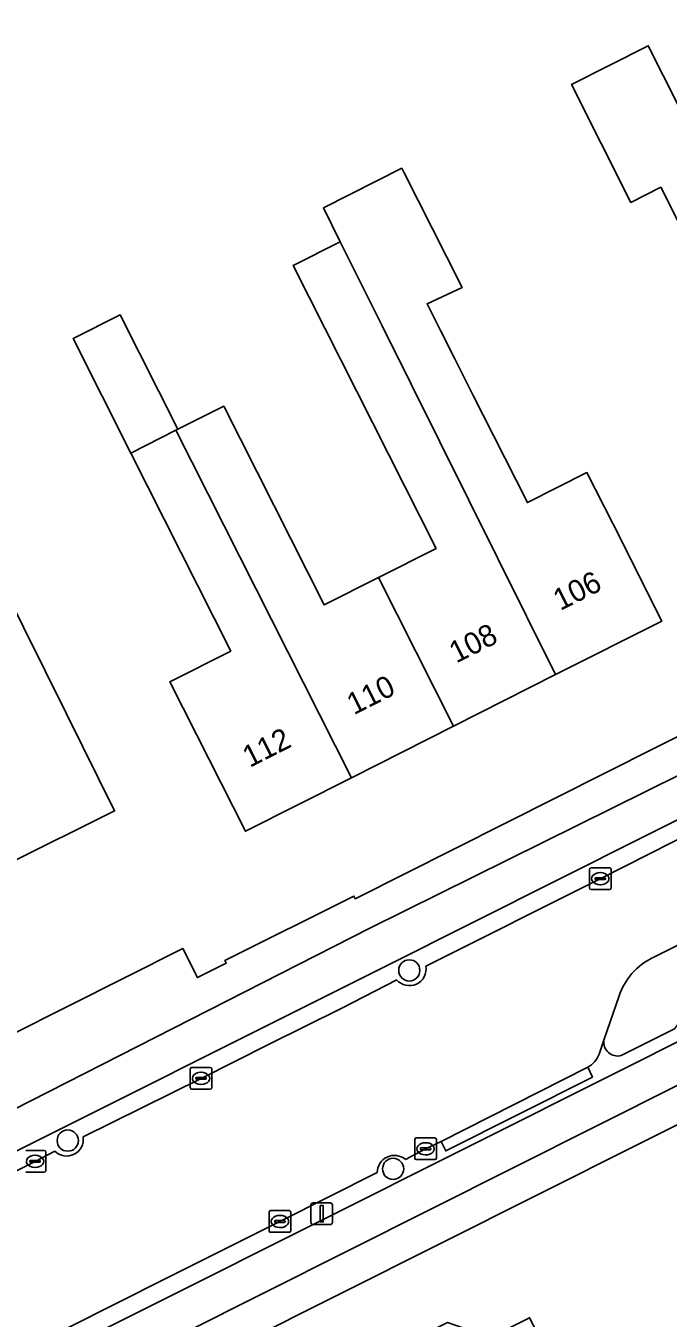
# Model space of a CAD drawing. Extents: x 157320 to 158835, y 386650 to 388491.
# Drawn here: x 157570.4 to 157600, y 387636.3 to 387695.9 of the extents above; entities that cross this region are included whole.
import ezdxf

# ---------------------------------------------------------------- set-up
doc = ezdxf.new("R2010")
doc.units = 0
for name, color, linetype in [('IMGEO_Berm_open', 7, 'Continuous'), ('IMGEO_Boom', 7, 'Continuous'), ('IMGEO_Erf', 7, 'Continuous'), ('IMGEO_Fietspad_open', 7, 'Continuous'), ('IMGEO_Kolk', 7, 'Continuous'), ('IMGEO_Lichtmast', 7, 'Continuous'), ('IMGEO_Pand', 7, 'Continuous'), ('IMGEO_Pand_nummerreeks', 7, 'Continuous'), ('IMGEO_Rijbaan_lokaal_open', 7, 'Continuous'), ('IMGEO_Verkeerseiland_groen', 7, 'Continuous'), ('IMGEO_Voetpad_open', 7, 'Continuous')]:
    doc.layers.add(name, color=color, linetype=linetype)

msp = doc.modelspace()

# ---------------------------------------------------------------- linework, layer by layer
at = {"layer": 'IMGEO_Berm_open'}
for points in [[(157689.313, 387702.997), (157689.087, 387703.419), (157688.948, 387703.712), (157688.853, 387703.664), (157658.704, 387688.508), (157633.965, 387676.076), (157632.808, 387675.494), (157602.899, 387660.494), (157587.041, 387652.538), (157567.394, 387642.71), (157567.399, 387642.417)], [(157586.607, 387643), (157582.123, 387640.749), (157577.438, 387638.409), (157574.054, 387636.702), (157569.341, 387634.325), (157569.697, 387633.623), (157597.83, 387647.706), (157616.763, 387657.23), (157637.927, 387667.851), (157666.428, 387682.154)], [(157588.85, 387652.521), (157596.896, 387656.554), (157601.347, 387658.802)], [(157573.044, 387644.65), (157578.487, 387647.347), (157581.597, 387648.908), (157584.972, 387650.586), (157587.506, 387651.897)], [(157600.742, 387650.454), (157600.647, 387650.06), (157600.311, 387649.636), (157597.861, 387648.399)], [(157597.064, 387649.109), (157596.842, 387648.46)], [(157596.319, 387647.859), (157596.532, 387647.405), (157589.77, 387644.002), (157589.553, 387644.437), (157588.837, 387644.1), (157587.912, 387643.611)], [(157569.732, 387642.953), (157570.832, 387643.519), (157571.737, 387643.997)]]:
    msp.add_lwpolyline(points, dxfattribs=at)
msp.add_lwpolyline([(157596.532, 387647.405), (157596.319, 387647.859), (157589.553, 387644.437), (157589.77, 387644.002)], close=True, dxfattribs=at)
for centre, radius, start, end in [((157588.095, 387652.387), 0.767, 219.76081, 10.04873), ((157597.694, 387649.014), 0.637, 171.37712, 285.23098), ((157595.735, 387648.895), 1.189, 299.39435, 338.54501), ((157572.287, 387644.53), 0.766, 224.10373, 8.99129), ((157587.401, 387643.002), 0.794, 50.01181, 180.16611)]:
    msp.add_arc(centre, radius, start, end, dxfattribs=at)
at = {"layer": 'IMGEO_Boom'}
for centre in [(157588.087, 387652.325), (157572.338, 387644.479), (157587.342, 387643.175)]:
    msp.add_circle(centre, 0.489, dxfattribs=at)
at = {"layer": 'IMGEO_Erf'}
for points in [[(157604.271, 387679.301), (157599.682, 387688.432), (157598.303, 387687.739), (157595.569, 387693.18), (157599.104, 387694.957), (157601.849, 387689.515)], [(157564.366, 387646.663), (157577.637, 387653.335), (157578.314, 387651.995), (157579.644, 387652.658), (157579.588, 387652.785), (157585.532, 387655.755), (157585.592, 387655.625), (157601.748, 387663.749), (157632.467, 387679.145), (157631.791, 387680.53), (157656.318, 387692.814)], [(157691.95, 387619.773), (157696.06, 387616.975), (157697.238, 387618.697), (157707.692, 387624.565), (157709.303, 387625.45), (157695.172, 387652.085), (157692.4, 387657.299), (157692.336, 387657.419), (157689.915, 387661.997), (157689.894, 387662.037), (157688.503, 387664.651), (157680.127, 387680.393), (157678.819, 387682.868), (157676.207, 387683.552), (157665.792, 387678.165), (157639.374, 387664.995), (157633.991, 387662.311), (157634.079, 387662.144), (157617.129, 387653.586), (157570.984, 387630.438), (157573.399, 387626.195), (157573.576, 387626.3), (157595.2, 387589.106)], [(157591, 387634.983), (157593.632, 387636.313), (157595.005, 387633.597)]]:
    msp.add_lwpolyline(points, dxfattribs=at)
for points in [[(157577.419, 387677.277), (157579.534, 387678.345), (157584.163, 387669.176), (157586.669, 387670.442), (157589.322, 387671.781), (157582.735, 387684.828), (157584.905, 387685.923), (157584.128, 387687.485), (157587.742, 387689.311), (157587.846, 387689.106), (157589.798, 387685.24), (157590.522, 387683.806), (157588.911, 387683.052), (157589.541, 387681.804), (157590.171, 387680.555), (157591.025, 387678.863), (157591.97, 387676.99), (157593.534, 387673.893), (157596.281, 387675.28), (157597.483, 387672.899), (157599.737, 387668.435), (157594.836, 387665.961), (157590.133, 387663.586), (157585.421, 387661.207), (157580.53, 387658.738), (157578.276, 387663.202), (157577.049, 387665.632), (157579.854, 387667.048), (157575.244, 387676.179), (157572.581, 387681.454), (157574.756, 387682.552)], [(157569.306, 387670.141), (157572.274, 387664.157), (157574.496, 387659.677), (157569.531, 387657.215), (157569.266, 387656.428), (157567.875, 387655.738), (157567.055, 387656.014), (157562.17, 387653.592), (157556.968, 387664.079), (157557.265, 387664.226), (157557.685, 387663.378), (157559.879, 387664.466), (157562.165, 387665.6), (157567.214, 387668.104), (157566.816, 387668.904), (157569.008, 387669.993)]]:
    msp.add_lwpolyline(points, close=True, dxfattribs=at)
at = {"layer": 'IMGEO_Fietspad_open'}
for points in [[(157632.808, 387675.494), (157633.965, 387676.076), (157658.704, 387688.508), (157688.853, 387703.664), (157688.948, 387703.712), (157688.179, 387705.325), (157687.79, 387705.127), (157658.586, 387690.459), (157633.171, 387677.702), (157602.223, 387662.168), (157586.268, 387654.276), (157565.674, 387643.795)], [(157567.399, 387642.417), (157567.394, 387642.71), (157587.041, 387652.538), (157602.899, 387660.494), (157632.808, 387675.494)]]:
    msp.add_lwpolyline(points, dxfattribs=at)
msp.add_lwpolyline([(157638.747, 387666.244), (157666.647, 387680.247), (157675.661, 387684.73), (157674.827, 387686.387), (157672.423, 387685.176), (157666.428, 387682.154), (157637.927, 387667.851), (157616.763, 387657.23), (157597.83, 387647.706), (157569.697, 387633.623), (157569.232, 387631.358), (157569.945, 387631.713)], close=True, dxfattribs=at)
at = {"layer": 'IMGEO_Kolk'}
for p, q in [((157596.469, 387657.055), (157597.321, 387657.055)), ((157596.394, 387656.129), (157596.394, 387656.981)), ((157596.653, 387656.549), (157596.653, 387656.561)), ((157597.091, 387656.512), (157596.693, 387656.512)), ((157596.696, 387656.598), (157597.094, 387656.598)), ((157596.882, 387656.835), (157596.907, 387656.835)), ((157597.137, 387656.561), (157597.137, 387656.549)), ((157597.395, 387656.981), (157597.395, 387656.129)), ((157597.321, 387656.055), (157596.469, 387656.055)), ((157596.905, 387656.275), (157596.88, 387656.275)), ((157577.985, 387646.922), (157577.985, 387647.774)), ((157578.06, 387647.848), (157578.912, 387647.848)), ((157578.473, 387647.628), (157578.498, 387647.628)), ((157578.986, 387647.774), (157578.986, 387646.922)), ((157578.244, 387647.342), (157578.244, 387647.354)), ((157578.682, 387647.305), (157578.284, 387647.305)), ((157578.287, 387647.391), (157578.685, 387647.391)), ((157578.496, 387647.068), (157578.471, 387647.068)), ((157578.728, 387647.354), (157578.728, 387647.342)), ((157578.912, 387646.848), (157578.06, 387646.848)), ((157588.337, 387643.673), (157588.337, 387644.525)), ((157588.412, 387644.599), (157589.264, 387644.599)), ((157589.338, 387644.525), (157589.338, 387643.673)), ((157570.405, 387644.02), (157571.257, 387644.02)), ((157571.331, 387643.946), (157571.331, 387643.094)), ((157588.596, 387644.093), (157588.596, 387644.105)), ((157589.034, 387644.056), (157588.636, 387644.056)), ((157588.639, 387644.142), (157589.037, 387644.142)), ((157588.825, 387644.379), (157588.85, 387644.379)), ((157589.08, 387644.105), (157589.08, 387644.093)), ((157570.589, 387643.514), (157570.589, 387643.526)), ((157571.027, 387643.477), (157570.629, 387643.477)), ((157570.632, 387643.563), (157571.03, 387643.563)), ((157570.818, 387643.8), (157570.843, 387643.8)), ((157571.073, 387643.526), (157571.073, 387643.514)), ((157589.264, 387643.599), (157588.412, 387643.599)), ((157588.848, 387643.819), (157588.823, 387643.819)), ((157571.257, 387643.02), (157570.405, 387643.02)), ((157570.841, 387643.24), (157570.816, 387643.24)), ((157581.622, 387640.322), (157581.622, 387641.174)), ((157581.697, 387641.248), (157582.549, 387641.248)), ((157582.11, 387641.028), (157582.135, 387641.028)), ((157582.623, 387641.174), (157582.623, 387640.322)), ((157581.881, 387640.742), (157581.881, 387640.754)), ((157582.319, 387640.705), (157581.921, 387640.705)), ((157581.924, 387640.791), (157582.322, 387640.791)), ((157582.133, 387640.468), (157582.108, 387640.468)), ((157582.365, 387640.754), (157582.365, 387640.742)), ((157582.549, 387640.248), (157581.697, 387640.248))]:
    msp.add_line(p, q, dxfattribs=at)
for points in [[(157596.469, 387657.055), (157597.321, 387657.055)], [(157596.394, 387656.129), (157596.394, 387656.981)], [(157597.395, 387656.981), (157597.395, 387656.129)], [(157597.321, 387656.055), (157596.469, 387656.055)], [(157577.985, 387646.922), (157577.985, 387647.774)], [(157578.06, 387647.848), (157578.912, 387647.848)], [(157578.986, 387647.774), (157578.986, 387646.922)], [(157578.912, 387646.848), (157578.06, 387646.848)], [(157588.337, 387643.673), (157588.337, 387644.525)], [(157588.412, 387644.599), (157589.264, 387644.599)], [(157589.338, 387644.525), (157589.338, 387643.673)], [(157570.405, 387644.02), (157571.257, 387644.02)], [(157571.331, 387643.946), (157571.331, 387643.094)], [(157589.264, 387643.599), (157588.412, 387643.599)], [(157571.257, 387643.02), (157570.405, 387643.02)], [(157581.622, 387640.322), (157581.622, 387641.174)], [(157581.697, 387641.248), (157582.549, 387641.248)], [(157582.623, 387641.174), (157582.623, 387640.322)], [(157582.549, 387640.248), (157581.697, 387640.248)]]:
    msp.add_lwpolyline(points, dxfattribs=at)
for centre, radius, start, end in [((157596.471, 387656.979), 0.0765, 91.55205, 178.44795), ((157596.471, 387656.979), 0.0765, 91.55205, 178.44795), ((157597.319, 387656.979), 0.0765, 1.55205, 88.44795), ((157597.319, 387656.979), 0.0765, 1.55205, 88.44795), ((157596.693, 387656.558), 0.0403, 85.87752, 175.75265), ((157596.69, 387656.548), 0.0366, 178.93798, 274.71019), ((157597.094, 387656.555), 0.043, 264.86636, 352.45326), ((157597.098, 387656.56), 0.0386, 1.73085, 96.63898), ((157596.471, 387656.131), 0.0765, 181.55205, 268.44795), ((157596.471, 387656.131), 0.0765, 181.55205, 268.44795), ((157597.319, 387656.131), 0.0765, 271.55205, 358.44795), ((157597.319, 387656.131), 0.0765, 271.55205, 358.44795), ((157578.062, 387647.772), 0.0765, 91.55205, 178.44795), ((157578.062, 387647.772), 0.0765, 91.55205, 178.44795), ((157578.91, 387647.772), 0.0765, 1.55205, 88.44795), ((157578.91, 387647.772), 0.0765, 1.55205, 88.44795), ((157578.062, 387646.924), 0.0765, 181.55205, 268.44795), ((157578.062, 387646.924), 0.0765, 181.55205, 268.44795), ((157578.284, 387647.351), 0.0403, 85.87752, 175.75265), ((157578.281, 387647.341), 0.0366, 178.93798, 274.71019), ((157578.685, 387647.348), 0.043, 264.86636, 352.45326), ((157578.689, 387647.353), 0.0386, 1.73085, 96.63898), ((157578.91, 387646.924), 0.0765, 271.55205, 358.44795), ((157578.91, 387646.924), 0.0765, 271.55205, 358.44795), ((157588.414, 387644.523), 0.0765, 91.55205, 178.44795), ((157588.414, 387644.523), 0.0765, 91.55205, 178.44795), ((157589.262, 387644.523), 0.0765, 1.55205, 88.44795), ((157589.262, 387644.523), 0.0765, 1.55205, 88.44795), ((157571.255, 387643.944), 0.0765, 1.55205, 88.44795), ((157571.255, 387643.944), 0.0765, 1.55205, 88.44795), ((157588.636, 387644.102), 0.0403, 85.87752, 175.75265), ((157588.633, 387644.092), 0.0366, 178.93798, 274.71019), ((157589.037, 387644.099), 0.043, 264.86636, 352.45326), ((157589.041, 387644.104), 0.0386, 1.73085, 96.63898), ((157570.629, 387643.523), 0.0403, 85.87752, 175.75265), ((157570.626, 387643.513), 0.0366, 178.93798, 274.71019), ((157571.03, 387643.52), 0.043, 264.86636, 352.45326), ((157571.034, 387643.525), 0.0386, 1.73085, 96.63898), ((157588.414, 387643.675), 0.0765, 181.55205, 268.44795), ((157588.414, 387643.675), 0.0765, 181.55205, 268.44795), ((157589.262, 387643.675), 0.0765, 271.55205, 358.44795), ((157589.262, 387643.675), 0.0765, 271.55205, 358.44795), ((157571.255, 387643.096), 0.0765, 271.55205, 358.44795), ((157571.255, 387643.096), 0.0765, 271.55205, 358.44795), ((157581.699, 387641.172), 0.0765, 91.55205, 178.44795), ((157581.699, 387641.172), 0.0765, 91.55205, 178.44795), ((157582.547, 387641.172), 0.0765, 1.55205, 88.44795), ((157582.547, 387641.172), 0.0765, 1.55205, 88.44795), ((157581.921, 387640.751), 0.0403, 85.87752, 175.75265), ((157581.918, 387640.741), 0.0366, 178.93798, 274.71019), ((157582.322, 387640.748), 0.043, 264.86636, 352.45326), ((157582.326, 387640.753), 0.0386, 1.73085, 96.63898), ((157581.699, 387640.324), 0.0765, 181.55205, 268.44795), ((157581.699, 387640.324), 0.0765, 181.55205, 268.44795), ((157582.547, 387640.324), 0.0765, 271.55205, 358.44795), ((157582.547, 387640.324), 0.0765, 271.55205, 358.44795)]:
    msp.add_arc(centre, radius, start, end, dxfattribs=at)
for centre, major_axis, ratio, start_param, end_param in [((157596.881, 387656.555), (-0.387, 0.002), 0.722429, 4.712389, 7.853982), ((157596.906, 387656.555), (-0.39, 0.002), 0.717154, 1.570796, 4.712389), ((157578.472, 387647.348), (-0.387, 0.002), 0.722429, 4.712389, 7.853982), ((157578.497, 387647.348), (-0.39, 0.002), 0.717154, 1.570796, 4.712389), ((157588.824, 387644.099), (-0.387, 0.002), 0.722429, 4.712389, 7.853982), ((157588.849, 387644.099), (-0.39, 0.002), 0.717154, 1.570796, 4.712389), ((157570.817, 387643.52), (-0.387, 0.002), 0.722429, 4.712389, 7.853982), ((157570.842, 387643.52), (-0.39, 0.002), 0.717154, 1.570796, 4.712389), ((157582.109, 387640.748), (-0.387, 0.002), 0.722429, 4.712389, 7.853982), ((157582.134, 387640.748), (-0.39, 0.002), 0.717154, 1.570796, 4.712389)]:
    msp.add_ellipse(centre, major_axis=major_axis, ratio=ratio, start_param=start_param, end_param=end_param, dxfattribs=at)
at = {"layer": 'IMGEO_Lichtmast'}
for p, q in [((157583.651, 387641.603), (157584.441, 387641.603)), ((157584.441, 387641.603), (157583.651, 387641.603)), ((157583.551, 387640.703), (157583.551, 387641.503)), ((157583.551, 387641.503), (157583.551, 387640.703)), ((157584.541, 387641.503), (157584.541, 387640.703)), ((157584.541, 387640.703), (157584.541, 387641.503)), ((157584.441, 387640.603), (157583.651, 387640.603)), ((157583.651, 387640.603), (157584.441, 387640.603))]:
    msp.add_line(p, q, dxfattribs=at)
msp.add_lwpolyline([(157583.971, 387641.478), (157584.121, 387641.478), (157584.121, 387640.728), (157583.971, 387640.728), (157583.971, 387641.478)], dxfattribs=at)
for centre, start, end in [((157583.651, 387641.503), 90, 180), ((157583.651, 387641.503), 90, 180), ((157584.441, 387641.503), 0, 90), ((157584.441, 387641.503), 360, 90), ((157583.651, 387640.703), 180, 270), ((157583.651, 387640.703), 180, 270), ((157584.441, 387640.703), 270, 0), ((157584.441, 387640.703), 270, 0)]:
    msp.add_arc(centre, 0.1, start, end, dxfattribs=at)
at = {"layer": 'IMGEO_Pand'}
for points in [[(157609.78, 387673.489), (157601.849, 387689.515), (157599.104, 387694.957), (157595.569, 387693.18), (157598.303, 387687.739), (157599.682, 387688.432), (157604.271, 387679.301), (157601.484, 387677.901), (157602.682, 387675.518), (157604.927, 387671.05)], [(157597.483, 387672.899), (157596.281, 387675.28), (157593.534, 387673.893), (157591.97, 387676.99), (157591.025, 387678.863), (157590.171, 387680.555), (157589.541, 387681.804), (157588.911, 387683.052), (157590.522, 387683.806), (157589.798, 387685.24), (157587.846, 387689.106), (157587.742, 387689.311), (157584.128, 387687.485), (157584.905, 387685.923), (157586.832, 387682.049), (157594.836, 387665.961), (157599.737, 387668.435)], [(157584.905, 387685.923), (157582.735, 387684.828), (157589.322, 387671.781), (157586.669, 387670.442), (157590.133, 387663.586), (157594.836, 387665.961), (157586.832, 387682.049)], [(157575.244, 387676.179), (157577.327, 387677.231), (157577.419, 387677.277), (157574.756, 387682.552), (157572.581, 387681.454)], [(157586.669, 387670.442), (157584.163, 387669.176), (157579.534, 387678.345), (157577.419, 387677.277), (157577.327, 387677.231), (157585.421, 387661.207), (157590.133, 387663.586)], [(157585.421, 387661.207), (157577.327, 387677.231), (157575.244, 387676.179), (157579.854, 387667.048), (157577.049, 387665.632), (157578.276, 387663.202), (157580.53, 387658.738)], [(157569.008, 387669.993), (157566.816, 387668.904), (157567.214, 387668.104), (157562.165, 387665.6), (157559.879, 387664.466), (157557.685, 387663.378), (157557.265, 387664.226), (157556.968, 387664.079), (157562.17, 387653.592), (157567.055, 387656.014), (157567.875, 387655.738), (157569.266, 387656.428), (157569.531, 387657.215), (157574.496, 387659.677), (157572.274, 387664.157), (157569.306, 387670.141)], [(157605.61, 387621.392), (157600.33, 387631.799), (157596.812, 387630.021), (157595.005, 387633.597), (157593.632, 387636.313), (157591, 387634.983), (157590.563, 387635.849), (157589.851, 387636.083), (157587.514, 387634.902), (157587.28, 387634.19), (157587.717, 387633.324), (157587.544, 387633.236), (157592.556, 387623.351), (157593.601, 387623.879), (157595.183, 387620.749), (157597.737, 387620.18), (157600.35, 387621.501), (157601.464, 387619.297)]]:
    msp.add_lwpolyline(points, close=True, dxfattribs=at)
at = {"layer": 'IMGEO_Rijbaan_lokaal_open'}
for points in [[(157601.347, 387658.802), (157596.896, 387656.554), (157588.85, 387652.521)], [(157599.296, 387652.904), (157601.994, 387654.236)], [(157587.506, 387651.897), (157584.972, 387650.586), (157581.597, 387648.908), (157578.487, 387647.347), (157573.044, 387644.65)], [(157596.842, 387648.46), (157597.064, 387649.109), (157597.76, 387651.146)], [(157587.912, 387643.611), (157588.837, 387644.1), (157589.553, 387644.437), (157596.319, 387647.859)], [(157571.737, 387643.997), (157570.832, 387643.519), (157569.732, 387642.953), (157553.464, 387633.91), (157538.168, 387626.233), (157534.761, 387624.579), (157534.197, 387624.317)], [(157574.054, 387636.702), (157577.438, 387638.409), (157582.123, 387640.749), (157586.607, 387643)], [(157556.766, 387628.078), (157560.385, 387629.858), (157560.593, 387629.947), (157569.341, 387634.325), (157574.054, 387636.702)]]:
    msp.add_lwpolyline(points, dxfattribs=at)
for centre, radius, start, end in [((157600.661, 387650.161), 3.064, 116.46319, 161.24808), ((157588.095, 387652.387), 0.767, 219.76081, 10.04873), ((157595.735, 387648.895), 1.189, 299.39435, 338.54501), ((157572.287, 387644.53), 0.766, 224.10373, 8.99129), ((157587.401, 387643.002), 0.794, 50.01181, 180.16611)]:
    msp.add_arc(centre, radius, start, end, dxfattribs=at)
at = {"layer": 'IMGEO_Verkeerseiland_groen'}
for points in [[(157601.994, 387654.236), (157599.296, 387652.904)], [(157597.76, 387651.146), (157597.064, 387649.109)], [(157597.861, 387648.399), (157600.311, 387649.636), (157600.647, 387650.06), (157600.742, 387650.454)]]:
    msp.add_lwpolyline(points, dxfattribs=at)
for centre, radius, start, end in [((157600.661, 387650.161), 3.064, 116.46319, 161.24808), ((157597.694, 387649.014), 0.637, 171.37712, 285.23098)]:
    msp.add_arc(centre, radius, start, end, dxfattribs=at)
at = {"layer": 'IMGEO_Voetpad_open'}
for points in [[(157687.79, 387705.127), (157688.179, 387705.325), (157687.478, 387706.796), (157682.695, 387704.388), (157682.023, 387705.714), (157657.627, 387693.47), (157657.128, 387693.22), (157656.318, 387692.814), (157631.791, 387680.53), (157632.467, 387679.145), (157601.748, 387663.749), (157585.592, 387655.625), (157585.532, 387655.755), (157579.588, 387652.785), (157579.644, 387652.658), (157578.314, 387651.995), (157577.637, 387653.335), (157564.366, 387646.663), (157560.83, 387644.885), (157561.724, 387644.197), (157562.048, 387644.013)], [(157565.674, 387643.795), (157586.268, 387654.276), (157602.223, 387662.168), (157633.171, 387677.702), (157658.586, 387690.459), (157687.79, 387705.127)], [(157675.661, 387684.73), (157666.647, 387680.247), (157638.747, 387666.244), (157569.945, 387631.713), (157569.232, 387631.358), (157568.84, 387629.444), (157570.984, 387630.438), (157617.129, 387653.586), (157634.079, 387662.144), (157633.991, 387662.311), (157639.374, 387664.995), (157665.792, 387678.165), (157676.207, 387683.552)]]:
    msp.add_lwpolyline(points, dxfattribs=at)

# ---------------------------------------------------------------- texts
at = {"layer": 'IMGEO_Pand_nummerreeks'}
for s, rotation, p in [('106', 26.78578, (157595.051, 387668.893)), ('108', 26.78578, (157590.253, 387666.47)), ('110', 26.78578, (157585.532, 387664.086)), ('112', 26.78775, (157580.725, 387661.659))]:
    msp.add_text(s, height=1, rotation=rotation, dxfattribs=at).set_placement(p)

doc.saveas('drawing.dxf')
